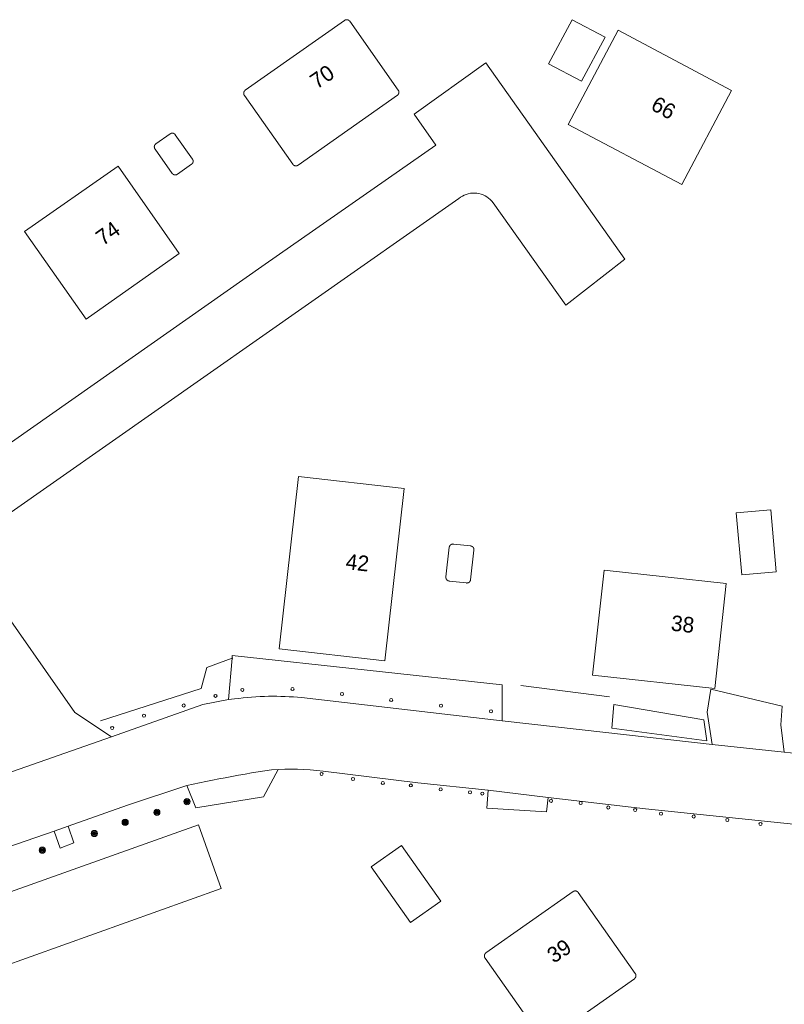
# Model space of a CAD drawing. Header units: metres. Extents: x 138165 to 154469, y 480134 to 494189.
# Tile 368 of 656: x 150666 to 150727, y 482592 to 482671. Entities that reach past the tile are written whole.
import ezdxf

# ---------------------------------------------------------------- set-up
doc = ezdxf.new("R2010")
doc.units = ezdxf.units.M
doc.header["$LTSCALE"] = 0.001
doc.header["$MEASUREMENT"] = 0
for name, color, linetype, lineweight in [('TOP-L-terrein schutting raster hek leuning', 7, 'Continuous', 0), ('TOP-L-topo objecten punt', 7, 'Continuous', 0), ('TOP-L-topo objecten vlak', 7, 'Continuous', 0), ('TOP-T-topo huisnummering naamgeving', 7, 'Continuous', 0)]:
    doc.layers.add(name, color=color, linetype=linetype, lineweight=lineweight)
doc.styles.add('Style-INTL_ISO', font='INTL_ISO.shx')

# ---------------------------------------------------------------- blocks, each defined once
blk = doc.blocks.new('24')
at = {"layer": 'TOP-L-topo objecten punt', "color": 7, "linetype": 'Continuous', "lineweight": 0}
for radius in [0.025, 0.0182, 0.0115, 0.005]:
    blk.add_circle((0, 0), radius, dxfattribs=at)
blk = doc.blocks.new('10')
at = {"layer": 'TOP-L-topo objecten punt', "linetype": 'Continuous', "lineweight": 0}
blk.add_circle((0, 0), 0.0125, dxfattribs=at)

msp = doc.modelspace()

# ---------------------------------------------------------------- linework, layer by layer
at = {"layer": 'TOP-L-terrein schutting raster hek leuning', "flags": 128}
for points in [[(150672.333, 482614.604), (150680.433, 482617.208), (150680.899, 482618.905), (150682.928, 482619.651), (150682.988, 482619.673)], [(150706.189, 482617.457), (150713.326, 482616.556)]]:
    msp.add_lwpolyline(points, dxfattribs=at)
at = {"layer": 'TOP-L-topo objecten vlak', "flags": 128}
for points in [[(150696.368, 482665.207), (150696.368, 482665.214), (150696.369, 482665.218), (150696.369, 482665.232), (150696.37, 482665.236), (150696.37, 482665.247), (150696.369, 482665.251), (150696.369, 482665.266), (150696.368, 482665.269), (150696.368, 482665.273), (150696.367, 482665.277), (150696.367, 482665.281), (150696.366, 482665.284), (150696.366, 482665.288), (150696.365, 482665.292), (150696.365, 482665.295), (150696.364, 482665.299), (150696.363, 482665.302), (150696.362, 482665.306), (150696.362, 482665.31), (150696.361, 482665.313), (150696.36, 482665.317), (150696.359, 482665.321), (150696.358, 482665.324), (150696.357, 482665.328), (150696.356, 482665.331), (150696.355, 482665.335), (150696.353, 482665.338), (150696.352, 482665.342), (150696.351, 482665.345), (150696.35, 482665.349), (150696.348, 482665.352), (150696.347, 482665.356), (150696.346, 482665.359), (150696.344, 482665.362), (150696.343, 482665.366), (150696.341, 482665.369), (150696.339, 482665.373), (150696.338, 482665.376), (150696.336, 482665.379), (150696.334, 482665.382), (150696.333, 482665.386), (150696.331, 482665.389), (150696.329, 482665.392), (150696.327, 482665.395), (150696.325, 482665.399), (150696.321, 482665.405), (150696.319, 482665.408), (150696.317, 482665.411), (150696.315, 482665.414), (150692.411, 482670.958), (150692.409, 482670.961), (150692.407, 482670.964), (150692.405, 482670.966), (150692.402, 482670.969), (150692.4, 482670.972), (150692.398, 482670.975), (150692.395, 482670.978), (150692.393, 482670.981), (150692.391, 482670.984), (150692.388, 482670.986), (150692.386, 482670.989), (150692.383, 482670.992), (150692.38, 482670.995), (150692.378, 482670.997), (150692.375, 482671), (150692.372, 482671.002), (150692.37, 482671.005), (150692.367, 482671.007), (150692.364, 482671.01), (150692.361, 482671.012), (150692.359, 482671.015), (150692.353, 482671.019), (150692.35, 482671.022), (150692.347, 482671.024), (150692.344, 482671.026), (150692.341, 482671.028), (150692.338, 482671.031), (150692.332, 482671.035), (150692.329, 482671.037), (150692.326, 482671.039), (150692.323, 482671.041), (150692.319, 482671.043), (150692.316, 482671.044), (150692.313, 482671.046), (150692.31, 482671.048), (150692.306, 482671.05), (150692.303, 482671.052), (150692.3, 482671.053), (150692.296, 482671.055), (150692.293, 482671.056), (150692.29, 482671.058), (150692.286, 482671.06), (150692.28, 482671.062), (150692.276, 482671.064), (150692.273, 482671.065), (150692.269, 482671.066), (150692.266, 482671.068), (150692.262, 482671.069), (150692.259, 482671.07), (150692.255, 482671.071), (150692.252, 482671.072), (150692.248, 482671.073), (150692.244, 482671.074), (150692.241, 482671.075), (150692.237, 482671.076), (150692.234, 482671.077), (150692.23, 482671.078), (150692.226, 482671.079), (150692.223, 482671.079), (150692.219, 482671.08), (150692.215, 482671.081), (150692.212, 482671.081), (150692.208, 482671.082), (150692.204, 482671.082), (150692.201, 482671.083), (150692.197, 482671.083), (150692.193, 482671.084), (150692.182, 482671.084), (150692.179, 482671.085), (150692.156, 482671.085), (150692.153, 482671.084), (150692.141, 482671.084), (150692.138, 482671.083), (150692.13, 482671.083), (150692.127, 482671.082), (150692.123, 482671.082), (150692.119, 482671.081), (150692.116, 482671.081), (150692.112, 482671.08), (150692.108, 482671.079), (150692.105, 482671.078), (150692.101, 482671.078), (150692.098, 482671.077), (150692.094, 482671.076), (150692.09, 482671.075), (150692.087, 482671.074), (150692.083, 482671.073), (150692.08, 482671.072), (150692.076, 482671.071), (150692.073, 482671.07), (150692.069, 482671.069), (150692.066, 482671.067), (150692.062, 482671.066), (150692.059, 482671.065), (150692.055, 482671.064), (150692.052, 482671.062), (150692.048, 482671.061), (150692.045, 482671.059), (150692.041, 482671.058), (150692.038, 482671.056), (150692.035, 482671.055), (150692.031, 482671.053), (150692.028, 482671.051), (150692.025, 482671.05), (150692.022, 482671.048), (150692.018, 482671.046), (150692.015, 482671.044), (150692.012, 482671.042), (150692.009, 482671.04), (150692.006, 482671.038), (150692.002, 482671.036), (150691.999, 482671.034), (150691.996, 482671.032), (150691.993, 482671.03), (150683.997, 482665.399), (150683.991, 482665.395), (150683.988, 482665.393), (150683.985, 482665.39), (150683.982, 482665.388), (150683.979, 482665.386), (150683.976, 482665.383), (150683.974, 482665.381), (150683.971, 482665.378), (150683.968, 482665.376), (150683.965, 482665.373), (150683.963, 482665.371), (150683.96, 482665.368), (150683.957, 482665.366), (150683.955, 482665.363), (150683.952, 482665.36), (150683.949, 482665.358), (150683.947, 482665.355), (150683.945, 482665.352), (150683.942, 482665.349), (150683.94, 482665.347), (150683.937, 482665.344), (150683.935, 482665.341), (150683.933, 482665.338), (150683.93, 482665.335), (150683.928, 482665.332), (150683.926, 482665.329), (150683.922, 482665.323), (150683.92, 482665.32), (150683.918, 482665.317), (150683.916, 482665.314), (150683.914, 482665.31), (150683.912, 482665.307), (150683.91, 482665.304), (150683.908, 482665.301), (150683.906, 482665.298), (150683.905, 482665.294), (150683.903, 482665.291), (150683.901, 482665.288), (150683.9, 482665.284), (150683.898, 482665.281), (150683.896, 482665.278), (150683.895, 482665.274), (150683.893, 482665.271), (150683.892, 482665.267), (150683.891, 482665.264), (150683.889, 482665.261), (150683.888, 482665.257), (150683.887, 482665.254), (150683.885, 482665.25), (150683.884, 482665.247), (150683.883, 482665.243), (150683.882, 482665.239), (150683.881, 482665.236), (150683.88, 482665.232), (150683.879, 482665.229), (150683.878, 482665.225), (150683.877, 482665.222), (150683.877, 482665.218), (150683.876, 482665.214), (150683.875, 482665.211), (150683.874, 482665.207), (150683.874, 482665.203), (150683.873, 482665.2), (150683.873, 482665.196), (150683.872, 482665.192), (150683.872, 482665.189), (150683.871, 482665.185), (150683.871, 482665.178), (150683.87, 482665.174), (150683.87, 482665.133), (150683.871, 482665.129), (150683.871, 482665.122), (150683.872, 482665.118), (150683.872, 482665.115), (150683.873, 482665.111), (150683.873, 482665.107), (150683.874, 482665.104), (150683.874, 482665.1), (150683.875, 482665.096), (150683.876, 482665.093), (150683.877, 482665.089), (150683.878, 482665.085), (150683.878, 482665.082), (150683.879, 482665.078), (150683.88, 482665.075), (150683.881, 482665.071), (150683.882, 482665.068), (150683.883, 482665.064), (150683.885, 482665.06), (150683.886, 482665.057), (150683.887, 482665.053), (150683.888, 482665.05), (150683.89, 482665.046), (150683.891, 482665.043), (150683.892, 482665.04), (150683.894, 482665.036), (150683.895, 482665.033), (150683.897, 482665.029), (150683.898, 482665.026), (150683.9, 482665.023), (150683.901, 482665.019), (150683.903, 482665.016), (150683.905, 482665.013), (150683.907, 482665.009), (150683.908, 482665.006), (150683.91, 482665.003), (150683.912, 482665), (150683.914, 482664.997), (150683.916, 482664.994), (150683.918, 482664.99), (150683.92, 482664.987), (150683.922, 482664.984), (150683.924, 482664.981), (150687.828, 482659.438), (150687.83, 482659.435), (150687.832, 482659.432), (150687.835, 482659.429), (150687.837, 482659.426), (150687.839, 482659.423), (150687.841, 482659.42), (150687.844, 482659.417), (150687.846, 482659.414), (150687.849, 482659.412), (150687.851, 482659.409), (150687.854, 482659.406), (150687.856, 482659.403), (150687.859, 482659.401), (150687.861, 482659.398), (150687.864, 482659.395), (150687.867, 482659.393), (150687.869, 482659.39), (150687.872, 482659.388), (150687.875, 482659.385), (150687.878, 482659.383), (150687.881, 482659.38), (150687.883, 482659.378), (150687.886, 482659.376), (150687.889, 482659.373), (150687.892, 482659.371), (150687.898, 482659.367), (150687.901, 482659.365), (150687.904, 482659.363), (150687.907, 482659.361), (150687.91, 482659.358), (150687.914, 482659.356), (150687.917, 482659.355), (150687.92, 482659.353), (150687.923, 482659.351), (150687.926, 482659.349), (150687.93, 482659.347), (150687.933, 482659.345), (150687.936, 482659.344), (150687.939, 482659.342), (150687.943, 482659.34), (150687.946, 482659.339), (150687.949, 482659.337), (150687.953, 482659.336), (150687.956, 482659.334), (150687.96, 482659.333), (150687.963, 482659.331), (150687.967, 482659.33), (150687.97, 482659.329), (150687.974, 482659.327), (150687.977, 482659.326), (150687.981, 482659.325), (150687.984, 482659.324), (150687.988, 482659.323), (150687.991, 482659.322), (150687.995, 482659.321), (150687.998, 482659.32), (150688.002, 482659.319), (150688.006, 482659.318), (150688.009, 482659.317), (150688.013, 482659.317), (150688.016, 482659.316), (150688.02, 482659.315), (150688.024, 482659.315), (150688.027, 482659.314), (150688.031, 482659.313), (150688.035, 482659.313), (150688.038, 482659.312), (150688.046, 482659.312), (150688.05, 482659.311), (150688.064, 482659.311), (150688.068, 482659.31), (150688.079, 482659.31), (150688.083, 482659.311), (150688.098, 482659.311), (150688.101, 482659.312), (150688.105, 482659.312), (150688.109, 482659.313), (150688.112, 482659.313), (150688.116, 482659.314), (150688.12, 482659.314), (150688.123, 482659.315), (150688.127, 482659.315), (150688.131, 482659.316), (150688.134, 482659.317), (150688.138, 482659.318), (150688.142, 482659.318), (150688.145, 482659.319), (150688.149, 482659.32), (150688.152, 482659.321), (150688.156, 482659.322), (150688.16, 482659.323), (150688.163, 482659.324), (150688.167, 482659.325), (150688.17, 482659.327), (150688.174, 482659.328), (150688.177, 482659.329), (150688.181, 482659.33), (150688.184, 482659.332), (150688.188, 482659.333), (150688.191, 482659.334), (150688.194, 482659.336), (150688.198, 482659.337), (150688.201, 482659.339), (150688.204, 482659.341), (150688.208, 482659.342), (150688.211, 482659.344), (150688.214, 482659.346), (150688.218, 482659.347), (150688.221, 482659.349), (150688.224, 482659.351), (150688.227, 482659.353), (150688.23, 482659.355), (150688.234, 482659.357), (150688.24, 482659.361), (150688.243, 482659.363), (150688.246, 482659.365), (150696.242, 482664.996), (150696.245, 482664.998), (150696.248, 482665), (150696.251, 482665.003), (150696.254, 482665.005), (150696.257, 482665.007), (150696.26, 482665.01), (150696.263, 482665.012), (150696.266, 482665.014), (150696.268, 482665.017), (150696.271, 482665.019), (150696.274, 482665.022), (150696.277, 482665.024), (150696.279, 482665.027), (150696.282, 482665.029), (150696.285, 482665.032), (150696.287, 482665.035), (150696.29, 482665.037), (150696.292, 482665.04), (150696.295, 482665.043), (150696.297, 482665.046), (150696.3, 482665.049), (150696.302, 482665.051), (150696.304, 482665.054), (150696.306, 482665.057), (150696.309, 482665.06), (150696.311, 482665.063), (150696.313, 482665.066), (150696.315, 482665.069), (150696.317, 482665.072), (150696.319, 482665.075), (150696.322, 482665.078), (150696.324, 482665.082), (150696.325, 482665.085), (150696.327, 482665.088), (150696.329, 482665.091), (150696.331, 482665.094), (150696.333, 482665.098), (150696.335, 482665.101), (150696.336, 482665.104), (150696.338, 482665.107), (150696.34, 482665.111), (150696.341, 482665.114), (150696.343, 482665.118), (150696.344, 482665.121), (150696.346, 482665.124), (150696.347, 482665.128), (150696.349, 482665.131), (150696.35, 482665.135), (150696.351, 482665.138), (150696.353, 482665.142), (150696.354, 482665.145), (150696.355, 482665.149), (150696.356, 482665.152), (150696.357, 482665.156), (150696.358, 482665.159), (150696.359, 482665.163), (150696.36, 482665.166), (150696.361, 482665.17), (150696.362, 482665.174), (150696.363, 482665.177), (150696.363, 482665.181), (150696.364, 482665.185), (150696.365, 482665.188), (150696.365, 482665.192), (150696.366, 482665.196), (150696.367, 482665.199), (150696.367, 482665.203), (150696.368, 482665.207)], [(150711.064, 482666.128), (150712.982, 482669.671), (150710.311, 482671.08), (150708.428, 482667.536), (150711.064, 482666.128)], [(150719.151, 482657.811), (150723.156, 482665.391), (150714.019, 482670.241), (150710.012, 482662.652), (150719.151, 482657.811)], [(150664.882, 482631.243), (150701.202, 482656.688), (150701.339, 482656.784), (150701.477, 482656.872), (150701.631, 482656.951), (150701.791, 482657.016), (150701.957, 482657.067), (150702.127, 482657.101), (150702.299, 482657.12), (150702.473, 482657.123), (150702.645, 482657.11), (150702.816, 482657.081), (150702.984, 482657.036), (150703.147, 482656.977), (150703.303, 482656.902), (150703.452, 482656.813), (150703.592, 482656.711), (150703.722, 482656.597), (150703.841, 482656.471), (150703.948, 482656.334), (150709.81, 482648.096), (150714.552, 482651.785), (150703.366, 482667.61), (150697.589, 482663.475), (150699.345, 482660.98), (150685.597, 482651.407), (150670.031, 482640.471), (150665.158, 482637.06)], [(150679.741, 482659.858), (150678.359, 482661.821), (150678.357, 482661.824), (150678.355, 482661.827), (150678.353, 482661.829), (150678.35, 482661.832), (150678.348, 482661.835), (150678.346, 482661.838), (150678.343, 482661.841), (150678.341, 482661.844), (150678.338, 482661.847), (150678.336, 482661.849), (150678.333, 482661.852), (150678.331, 482661.855), (150678.328, 482661.858), (150678.326, 482661.86), (150678.323, 482661.863), (150678.32, 482661.865), (150678.318, 482661.868), (150678.315, 482661.87), (150678.312, 482661.873), (150678.309, 482661.875), (150678.307, 482661.878), (150678.301, 482661.882), (150678.298, 482661.885), (150678.295, 482661.887), (150678.292, 482661.889), (150678.289, 482661.891), (150678.286, 482661.894), (150678.283, 482661.896), (150678.28, 482661.898), (150678.277, 482661.9), (150678.274, 482661.902), (150678.27, 482661.904), (150678.267, 482661.906), (150678.264, 482661.907), (150678.261, 482661.909), (150678.258, 482661.911), (150678.254, 482661.913), (150678.251, 482661.915), (150678.248, 482661.916), (150678.244, 482661.918), (150678.241, 482661.919), (150678.238, 482661.921), (150678.234, 482661.923), (150678.231, 482661.924), (150678.227, 482661.925), (150678.224, 482661.927), (150678.221, 482661.928), (150678.217, 482661.929), (150678.214, 482661.931), (150678.21, 482661.932), (150678.207, 482661.933), (150678.203, 482661.934), (150678.199, 482661.935), (150678.196, 482661.936), (150678.192, 482661.937), (150678.189, 482661.938), (150678.185, 482661.939), (150678.181, 482661.94), (150678.178, 482661.941), (150678.174, 482661.942), (150678.171, 482661.942), (150678.167, 482661.943), (150678.163, 482661.944), (150678.16, 482661.944), (150678.156, 482661.945), (150678.152, 482661.945), (150678.149, 482661.946), (150678.145, 482661.946), (150678.141, 482661.947), (150678.13, 482661.947), (150678.126, 482661.948), (150678.104, 482661.948), (150678.1, 482661.947), (150678.089, 482661.947), (150678.086, 482661.946), (150678.078, 482661.946), (150678.075, 482661.945), (150678.071, 482661.945), (150678.067, 482661.944), (150678.064, 482661.944), (150678.06, 482661.943), (150678.056, 482661.942), (150678.053, 482661.941), (150678.049, 482661.941), (150678.045, 482661.94), (150678.042, 482661.939), (150678.038, 482661.938), (150678.035, 482661.937), (150678.031, 482661.936), (150678.027, 482661.935), (150678.024, 482661.934), (150678.02, 482661.933), (150678.017, 482661.932), (150678.013, 482661.93), (150678.01, 482661.929), (150678.006, 482661.928), (150678.003, 482661.927), (150678, 482661.925), (150677.996, 482661.924), (150677.993, 482661.922), (150677.989, 482661.921), (150677.986, 482661.919), (150677.983, 482661.918), (150677.979, 482661.916), (150677.976, 482661.914), (150677.973, 482661.913), (150677.969, 482661.911), (150677.966, 482661.909), (150677.96, 482661.905), (150677.957, 482661.903), (150677.953, 482661.901), (150677.95, 482661.899), (150677.947, 482661.897), (150677.944, 482661.895), (150677.941, 482661.893), (150676.796, 482661.087), (150676.793, 482661.085), (150676.79, 482661.083), (150676.787, 482661.08), (150676.785, 482661.078), (150676.779, 482661.074), (150676.776, 482661.071), (150676.773, 482661.069), (150676.77, 482661.066), (150676.767, 482661.064), (150676.765, 482661.061), (150676.762, 482661.059), (150676.759, 482661.056), (150676.754, 482661.051), (150676.752, 482661.048), (150676.749, 482661.046), (150676.747, 482661.043), (150676.744, 482661.04), (150676.742, 482661.037), (150676.739, 482661.034), (150676.737, 482661.032), (150676.735, 482661.029), (150676.732, 482661.026), (150676.73, 482661.023), (150676.728, 482661.02), (150676.726, 482661.017), (150676.723, 482661.014), (150676.721, 482661.011), (150676.719, 482661.008), (150676.717, 482661.005), (150676.715, 482661.001), (150676.713, 482660.998), (150676.711, 482660.995), (150676.709, 482660.992), (150676.708, 482660.989), (150676.706, 482660.985), (150676.704, 482660.982), (150676.702, 482660.979), (150676.701, 482660.976), (150676.699, 482660.972), (150676.697, 482660.969), (150676.696, 482660.966), (150676.694, 482660.962), (150676.693, 482660.959), (150676.691, 482660.955), (150676.69, 482660.952), (150676.689, 482660.948), (150676.687, 482660.945), (150676.686, 482660.941), (150676.685, 482660.938), (150676.684, 482660.934), (150676.683, 482660.931), (150676.682, 482660.927), (150676.681, 482660.924), (150676.68, 482660.92), (150676.679, 482660.917), (150676.678, 482660.913), (150676.677, 482660.909), (150676.676, 482660.906), (150676.675, 482660.902), (150676.675, 482660.899), (150676.674, 482660.895), (150676.673, 482660.891), (150676.673, 482660.888), (150676.672, 482660.884), (150676.672, 482660.88), (150676.671, 482660.877), (150676.671, 482660.873), (150676.67, 482660.869), (150676.67, 482660.858), (150676.669, 482660.854), (150676.669, 482660.828), (150676.67, 482660.825), (150676.67, 482660.814), (150676.671, 482660.81), (150676.671, 482660.806), (150676.672, 482660.802), (150676.672, 482660.799), (150676.673, 482660.795), (150676.673, 482660.791), (150676.674, 482660.788), (150676.675, 482660.784), (150676.675, 482660.781), (150676.676, 482660.777), (150676.677, 482660.773), (150676.678, 482660.77), (150676.679, 482660.766), (150676.68, 482660.763), (150676.681, 482660.759), (150676.682, 482660.755), (150676.683, 482660.752), (150676.684, 482660.748), (150676.685, 482660.745), (150676.686, 482660.741), (150676.688, 482660.738), (150676.689, 482660.734), (150676.69, 482660.731), (150676.692, 482660.727), (150676.693, 482660.724), (150676.695, 482660.721), (150676.696, 482660.717), (150676.698, 482660.714), (150676.699, 482660.711), (150676.701, 482660.707), (150676.703, 482660.704), (150676.704, 482660.701), (150676.706, 482660.697), (150676.708, 482660.694), (150676.71, 482660.691), (150676.712, 482660.688), (150676.714, 482660.684), (150676.716, 482660.681), (150676.718, 482660.678), (150676.72, 482660.675), (150676.722, 482660.672), (150676.724, 482660.669), (150678.106, 482658.707), (150678.108, 482658.704), (150678.11, 482658.701), (150678.112, 482658.698), (150678.115, 482658.695), (150678.117, 482658.692), (150678.119, 482658.689), (150678.122, 482658.686), (150678.124, 482658.683), (150678.126, 482658.681), (150678.129, 482658.678), (150678.131, 482658.675), (150678.134, 482658.672), (150678.137, 482658.67), (150678.139, 482658.667), (150678.142, 482658.664), (150678.144, 482658.662), (150678.147, 482658.659), (150678.15, 482658.657), (150678.153, 482658.654), (150678.155, 482658.652), (150678.158, 482658.65), (150678.161, 482658.647), (150678.164, 482658.645), (150678.167, 482658.643), (150678.17, 482658.64), (150678.173, 482658.638), (150678.179, 482658.634), (150678.182, 482658.632), (150678.185, 482658.63), (150678.188, 482658.627), (150678.191, 482658.625), (150678.194, 482658.624), (150678.198, 482658.622), (150678.204, 482658.618), (150678.207, 482658.616), (150678.211, 482658.614), (150678.214, 482658.613), (150678.217, 482658.611), (150678.22, 482658.609), (150678.224, 482658.608), (150678.227, 482658.606), (150678.231, 482658.605), (150678.234, 482658.603), (150678.237, 482658.602), (150678.241, 482658.6), (150678.244, 482658.599), (150678.248, 482658.598), (150678.251, 482658.596), (150678.255, 482658.595), (150678.258, 482658.594), (150678.262, 482658.593), (150678.265, 482658.592), (150678.273, 482658.59), (150678.276, 482658.589), (150678.28, 482658.588), (150678.283, 482658.587), (150678.287, 482658.586), (150678.291, 482658.586), (150678.294, 482658.585), (150678.298, 482658.584), (150678.301, 482658.584), (150678.305, 482658.583), (150678.309, 482658.582), (150678.313, 482658.582), (150678.316, 482658.581), (150678.324, 482658.581), (150678.327, 482658.58), (150678.342, 482658.58), (150678.346, 482658.579), (150678.357, 482658.579), (150678.361, 482658.58), (150678.375, 482658.58), (150678.379, 482658.581), (150678.383, 482658.581), (150678.387, 482658.582), (150678.39, 482658.582), (150678.394, 482658.583), (150678.398, 482658.583), (150678.401, 482658.584), (150678.405, 482658.584), (150678.409, 482658.585), (150678.412, 482658.586), (150678.416, 482658.587), (150678.419, 482658.587), (150678.423, 482658.588), (150678.427, 482658.589), (150678.43, 482658.59), (150678.434, 482658.591), (150678.437, 482658.592), (150678.441, 482658.593), (150678.444, 482658.594), (150678.448, 482658.596), (150678.451, 482658.597), (150678.455, 482658.598), (150678.458, 482658.599), (150678.462, 482658.601), (150678.465, 482658.602), (150678.469, 482658.604), (150678.472, 482658.605), (150678.475, 482658.607), (150678.479, 482658.608), (150678.482, 482658.61), (150678.486, 482658.611), (150678.489, 482658.613), (150678.492, 482658.615), (150678.495, 482658.616), (150678.499, 482658.618), (150678.505, 482658.622), (150678.508, 482658.624), (150678.511, 482658.626), (150678.514, 482658.628), (150678.518, 482658.63), (150678.521, 482658.632), (150678.524, 482658.634), (150679.668, 482659.44), (150679.671, 482659.442), (150679.674, 482659.445), (150679.677, 482659.447), (150679.68, 482659.449), (150679.683, 482659.451), (150679.686, 482659.454), (150679.689, 482659.456), (150679.692, 482659.458), (150679.695, 482659.461), (150679.7, 482659.466), (150679.703, 482659.468), (150679.705, 482659.471), (150679.708, 482659.474), (150679.711, 482659.476), (150679.713, 482659.479), (150679.716, 482659.482), (150679.718, 482659.484), (150679.721, 482659.487), (150679.723, 482659.49), (150679.726, 482659.493), (150679.728, 482659.496), (150679.73, 482659.499), (150679.733, 482659.501), (150679.735, 482659.504), (150679.737, 482659.507), (150679.739, 482659.51), (150679.741, 482659.513), (150679.743, 482659.516), (150679.746, 482659.52), (150679.748, 482659.523), (150679.75, 482659.526), (150679.752, 482659.529), (150679.753, 482659.532), (150679.755, 482659.535), (150679.757, 482659.539), (150679.759, 482659.542), (150679.761, 482659.545), (150679.762, 482659.548), (150679.764, 482659.552), (150679.766, 482659.555), (150679.767, 482659.558), (150679.769, 482659.562), (150679.77, 482659.565), (150679.772, 482659.568), (150679.773, 482659.572), (150679.775, 482659.575), (150679.776, 482659.579), (150679.777, 482659.582), (150679.779, 482659.586), (150679.78, 482659.589), (150679.781, 482659.593), (150679.782, 482659.596), (150679.783, 482659.6), (150679.784, 482659.603), (150679.785, 482659.607), (150679.786, 482659.611), (150679.787, 482659.614), (150679.788, 482659.618), (150679.789, 482659.621), (150679.789, 482659.625), (150679.79, 482659.629), (150679.791, 482659.632), (150679.792, 482659.636), (150679.792, 482659.64), (150679.793, 482659.643), (150679.793, 482659.647), (150679.794, 482659.651), (150679.794, 482659.658), (150679.795, 482659.662), (150679.795, 482659.673), (150679.796, 482659.677), (150679.796, 482659.691), (150679.795, 482659.695), (150679.795, 482659.71), (150679.794, 482659.714), (150679.794, 482659.721), (150679.793, 482659.725), (150679.793, 482659.728), (150679.792, 482659.732), (150679.791, 482659.736), (150679.791, 482659.739), (150679.79, 482659.743), (150679.789, 482659.747), (150679.789, 482659.75), (150679.788, 482659.754), (150679.787, 482659.758), (150679.786, 482659.761), (150679.785, 482659.765), (150679.784, 482659.768), (150679.783, 482659.772), (150679.782, 482659.775), (150679.781, 482659.779), (150679.78, 482659.782), (150679.778, 482659.786), (150679.777, 482659.789), (150679.776, 482659.793), (150679.774, 482659.796), (150679.773, 482659.8), (150679.772, 482659.803), (150679.77, 482659.807), (150679.769, 482659.81), (150679.767, 482659.813), (150679.765, 482659.817), (150679.764, 482659.82), (150679.762, 482659.823), (150679.76, 482659.827), (150679.759, 482659.83), (150679.757, 482659.833), (150679.755, 482659.836), (150679.753, 482659.84), (150679.751, 482659.843), (150679.749, 482659.846), (150679.747, 482659.849), (150679.745, 482659.852), (150679.743, 482659.855), (150679.741, 482659.858)], [(150673.745, 482659.284), (150666.215, 482654.013), (150671.18, 482646.97), (150678.676, 482652.258), (150673.745, 482659.284)], [(150695.228, 482619.455), (150696.799, 482633.332), (150688.281, 482634.284), (150686.734, 482620.421), (150695.228, 482619.455)], [(150726.745, 482626.608), (150726.317, 482631.6), (150723.535, 482631.371), (150723.977, 482626.385), (150726.745, 482626.608)], [(150700.152, 482626.189), (150700.152, 482626.159), (150700.153, 482626.156), (150700.153, 482626.148), (150700.154, 482626.144), (150700.154, 482626.137), (150700.155, 482626.133), (150700.155, 482626.13), (150700.156, 482626.126), (150700.156, 482626.122), (150700.157, 482626.119), (150700.158, 482626.115), (150700.159, 482626.111), (150700.159, 482626.108), (150700.16, 482626.104), (150700.161, 482626.101), (150700.162, 482626.097), (150700.163, 482626.093), (150700.164, 482626.09), (150700.165, 482626.086), (150700.166, 482626.083), (150700.167, 482626.079), (150700.169, 482626.076), (150700.17, 482626.072), (150700.171, 482626.069), (150700.172, 482626.065), (150700.174, 482626.062), (150700.175, 482626.058), (150700.177, 482626.055), (150700.178, 482626.052), (150700.18, 482626.048), (150700.181, 482626.045), (150700.183, 482626.041), (150700.184, 482626.038), (150700.186, 482626.035), (150700.188, 482626.032), (150700.19, 482626.028), (150700.191, 482626.025), (150700.195, 482626.019), (150700.197, 482626.015), (150700.199, 482626.012), (150700.201, 482626.009), (150700.203, 482626.006), (150700.205, 482626.003), (150700.207, 482626), (150700.21, 482625.997), (150700.212, 482625.994), (150700.214, 482625.991), (150700.216, 482625.988), (150700.219, 482625.985), (150700.221, 482625.982), (150700.223, 482625.98), (150700.226, 482625.977), (150700.228, 482625.974), (150700.231, 482625.971), (150700.233, 482625.968), (150700.236, 482625.966), (150700.238, 482625.963), (150700.241, 482625.96), (150700.244, 482625.958), (150700.246, 482625.955), (150700.249, 482625.953), (150700.252, 482625.95), (150700.254, 482625.948), (150700.257, 482625.945), (150700.26, 482625.943), (150700.263, 482625.941), (150700.266, 482625.938), (150700.269, 482625.936), (150700.272, 482625.934), (150700.275, 482625.932), (150700.278, 482625.929), (150700.281, 482625.927), (150700.284, 482625.925), (150700.287, 482625.923), (150700.29, 482625.921), (150700.296, 482625.917), (150700.3, 482625.915), (150700.303, 482625.913), (150700.306, 482625.912), (150700.309, 482625.91), (150700.312, 482625.908), (150700.316, 482625.906), (150700.319, 482625.905), (150700.322, 482625.903), (150700.326, 482625.901), (150700.329, 482625.9), (150700.333, 482625.898), (150700.339, 482625.896), (150700.343, 482625.894), (150700.346, 482625.893), (150700.35, 482625.892), (150700.353, 482625.89), (150700.357, 482625.889), (150700.36, 482625.888), (150700.364, 482625.887), (150700.367, 482625.886), (150700.371, 482625.885), (150700.375, 482625.884), (150700.378, 482625.883), (150700.382, 482625.882), (150700.385, 482625.881), (150700.389, 482625.88), (150700.393, 482625.88), (150700.396, 482625.879), (150700.4, 482625.878), (150700.404, 482625.878), (150700.407, 482625.877), (150700.411, 482625.876), (150700.415, 482625.876), (150700.418, 482625.875), (150701.809, 482625.718), (150701.813, 482625.717), (150701.82, 482625.717), (150701.824, 482625.716), (150701.861, 482625.716), (150701.865, 482625.717), (150701.872, 482625.717), (150701.876, 482625.718), (150701.883, 482625.718), (150701.887, 482625.719), (150701.891, 482625.72), (150701.894, 482625.72), (150701.898, 482625.721), (150701.902, 482625.721), (150701.905, 482625.722), (150701.909, 482625.723), (150701.913, 482625.724), (150701.916, 482625.725), (150701.92, 482625.726), (150701.923, 482625.727), (150701.927, 482625.728), (150701.93, 482625.729), (150701.934, 482625.73), (150701.938, 482625.731), (150701.941, 482625.732), (150701.945, 482625.733), (150701.948, 482625.735), (150701.951, 482625.736), (150701.955, 482625.737), (150701.958, 482625.739), (150701.962, 482625.74), (150701.965, 482625.742), (150701.969, 482625.743), (150701.972, 482625.745), (150701.975, 482625.746), (150701.979, 482625.748), (150701.982, 482625.75), (150701.985, 482625.751), (150701.988, 482625.753), (150701.992, 482625.755), (150701.995, 482625.757), (150701.998, 482625.759), (150702.004, 482625.763), (150702.007, 482625.765), (150702.011, 482625.767), (150702.014, 482625.769), (150702.017, 482625.771), (150702.02, 482625.773), (150702.023, 482625.775), (150702.026, 482625.778), (150702.029, 482625.78), (150702.031, 482625.782), (150702.034, 482625.785), (150702.037, 482625.787), (150702.04, 482625.789), (150702.043, 482625.792), (150702.046, 482625.794), (150702.048, 482625.797), (150702.051, 482625.799), (150702.054, 482625.802), (150702.056, 482625.805), (150702.059, 482625.807), (150702.061, 482625.81), (150702.066, 482625.815), (150702.069, 482625.818), (150702.071, 482625.821), (150702.074, 482625.824), (150702.076, 482625.827), (150702.078, 482625.83), (150702.081, 482625.832), (150702.083, 482625.835), (150702.085, 482625.838), (150702.087, 482625.841), (150702.089, 482625.844), (150702.092, 482625.847), (150702.094, 482625.851), (150702.096, 482625.854), (150702.098, 482625.857), (150702.1, 482625.86), (150702.101, 482625.863), (150702.103, 482625.866), (150702.105, 482625.87), (150702.107, 482625.873), (150702.109, 482625.876), (150702.11, 482625.879), (150702.112, 482625.883), (150702.114, 482625.886), (150702.115, 482625.889), (150702.117, 482625.893), (150702.118, 482625.896), (150702.12, 482625.9), (150702.121, 482625.903), (150702.123, 482625.906), (150702.124, 482625.91), (150702.125, 482625.913), (150702.126, 482625.917), (150702.128, 482625.92), (150702.129, 482625.924), (150702.13, 482625.927), (150702.131, 482625.931), (150702.132, 482625.935), (150702.133, 482625.938), (150702.134, 482625.942), (150702.135, 482625.945), (150702.136, 482625.949), (150702.136, 482625.953), (150702.137, 482625.956), (150702.138, 482625.96), (150702.139, 482625.964), (150702.139, 482625.967), (150702.14, 482625.971), (150702.14, 482625.975), (150702.141, 482625.978), (150702.141, 482625.982), (150702.412, 482628.367), (150702.412, 482628.37), (150702.413, 482628.374), (150702.413, 482628.385), (150702.414, 482628.389), (150702.414, 482628.411), (150702.413, 482628.415), (150702.413, 482628.426), (150702.412, 482628.43), (150702.412, 482628.437), (150702.411, 482628.441), (150702.411, 482628.444), (150702.41, 482628.448), (150702.409, 482628.452), (150702.409, 482628.455), (150702.408, 482628.459), (150702.407, 482628.463), (150702.406, 482628.466), (150702.406, 482628.47), (150702.405, 482628.473), (150702.404, 482628.477), (150702.403, 482628.481), (150702.402, 482628.484), (150702.401, 482628.488), (150702.4, 482628.491), (150702.399, 482628.495), (150702.397, 482628.498), (150702.396, 482628.502), (150702.395, 482628.505), (150702.394, 482628.509), (150702.392, 482628.512), (150702.391, 482628.516), (150702.389, 482628.519), (150702.388, 482628.522), (150702.386, 482628.526), (150702.385, 482628.529), (150702.383, 482628.533), (150702.381, 482628.536), (150702.38, 482628.539), (150702.378, 482628.542), (150702.376, 482628.546), (150702.374, 482628.549), (150702.373, 482628.552), (150702.371, 482628.555), (150702.369, 482628.558), (150702.367, 482628.562), (150702.365, 482628.565), (150702.363, 482628.568), (150702.361, 482628.571), (150702.358, 482628.574), (150702.356, 482628.577), (150702.354, 482628.58), (150702.352, 482628.583), (150702.35, 482628.586), (150702.347, 482628.589), (150702.345, 482628.592), (150702.343, 482628.594), (150702.34, 482628.597), (150702.338, 482628.6), (150702.335, 482628.603), (150702.333, 482628.606), (150702.33, 482628.608), (150702.328, 482628.611), (150702.325, 482628.613), (150702.322, 482628.616), (150702.32, 482628.619), (150702.317, 482628.621), (150702.314, 482628.624), (150702.311, 482628.626), (150702.309, 482628.629), (150702.303, 482628.633), (150702.3, 482628.636), (150702.297, 482628.638), (150702.294, 482628.64), (150702.291, 482628.642), (150702.288, 482628.645), (150702.282, 482628.649), (150702.279, 482628.651), (150702.276, 482628.653), (150702.273, 482628.655), (150702.27, 482628.657), (150702.266, 482628.659), (150702.263, 482628.661), (150702.26, 482628.662), (150702.257, 482628.664), (150702.253, 482628.666), (150702.25, 482628.668), (150702.247, 482628.669), (150702.243, 482628.671), (150702.24, 482628.673), (150702.237, 482628.674), (150702.233, 482628.676), (150702.23, 482628.677), (150702.226, 482628.678), (150702.223, 482628.68), (150702.22, 482628.681), (150702.216, 482628.682), (150702.213, 482628.684), (150702.209, 482628.685), (150702.206, 482628.686), (150702.202, 482628.687), (150702.198, 482628.688), (150702.195, 482628.689), (150702.191, 482628.69), (150702.188, 482628.691), (150702.184, 482628.692), (150702.18, 482628.693), (150702.177, 482628.694), (150702.173, 482628.694), (150702.17, 482628.695), (150702.166, 482628.696), (150702.162, 482628.696), (150702.159, 482628.697), (150702.155, 482628.698), (150702.148, 482628.698), (150700.757, 482628.856), (150700.753, 482628.857), (150700.745, 482628.857), (150700.742, 482628.858), (150700.705, 482628.858), (150700.701, 482628.857), (150700.694, 482628.857), (150700.69, 482628.856), (150700.682, 482628.856), (150700.679, 482628.855), (150700.675, 482628.854), (150700.671, 482628.854), (150700.668, 482628.853), (150700.664, 482628.852), (150700.661, 482628.852), (150700.657, 482628.851), (150700.653, 482628.85), (150700.65, 482628.849), (150700.646, 482628.848), (150700.643, 482628.847), (150700.639, 482628.846), (150700.635, 482628.845), (150700.632, 482628.844), (150700.628, 482628.843), (150700.625, 482628.842), (150700.621, 482628.841), (150700.618, 482628.839), (150700.614, 482628.838), (150700.611, 482628.837), (150700.607, 482628.835), (150700.604, 482628.834), (150700.601, 482628.832), (150700.597, 482628.831), (150700.594, 482628.829), (150700.591, 482628.828), (150700.587, 482628.826), (150700.584, 482628.824), (150700.581, 482628.823), (150700.577, 482628.821), (150700.574, 482628.819), (150700.571, 482628.817), (150700.565, 482628.813), (150700.561, 482628.811), (150700.558, 482628.809), (150700.555, 482628.807), (150700.549, 482628.803), (150700.546, 482628.801), (150700.543, 482628.799), (150700.54, 482628.796), (150700.534, 482628.792), (150700.532, 482628.789), (150700.529, 482628.787), (150700.526, 482628.785), (150700.523, 482628.782), (150700.52, 482628.78), (150700.518, 482628.777), (150700.515, 482628.775), (150700.512, 482628.772), (150700.51, 482628.769), (150700.507, 482628.767), (150700.504, 482628.764), (150700.502, 482628.761), (150700.499, 482628.759), (150700.497, 482628.756), (150700.495, 482628.753), (150700.492, 482628.75), (150700.49, 482628.747), (150700.487, 482628.744), (150700.485, 482628.742), (150700.483, 482628.739), (150700.481, 482628.736), (150700.479, 482628.733), (150700.476, 482628.73), (150700.474, 482628.726), (150700.472, 482628.723), (150700.47, 482628.72), (150700.468, 482628.717), (150700.466, 482628.714), (150700.464, 482628.711), (150700.463, 482628.708), (150700.461, 482628.704), (150700.457, 482628.698), (150700.455, 482628.695), (150700.454, 482628.691), (150700.452, 482628.688), (150700.451, 482628.685), (150700.449, 482628.681), (150700.448, 482628.678), (150700.446, 482628.674), (150700.445, 482628.671), (150700.443, 482628.668), (150700.442, 482628.664), (150700.441, 482628.661), (150700.439, 482628.657), (150700.438, 482628.654), (150700.437, 482628.65), (150700.436, 482628.646), (150700.435, 482628.643), (150700.434, 482628.639), (150700.433, 482628.636), (150700.432, 482628.632), (150700.431, 482628.629), (150700.43, 482628.625), (150700.429, 482628.621), (150700.429, 482628.618), (150700.428, 482628.614), (150700.427, 482628.61), (150700.427, 482628.607), (150700.426, 482628.603), (150700.426, 482628.599), (150700.425, 482628.596), (150700.425, 482628.592), (150700.154, 482626.207), (150700.154, 482626.204), (150700.153, 482626.2), (150700.153, 482626.193), (150700.152, 482626.189)], [(150721.81, 482617.213), (150722.738, 482625.678), (150712.896, 482626.756), (150711.969, 482618.292), (150721.81, 482617.213)], [(150673.219, 482613.334), (150670.263, 482615.274), (150663.336, 482625.169)], [(150704.678, 482614.606), (150704.673, 482617.527), (150682.948, 482619.884), (150682.928, 482619.651), (150682.644, 482616.343)], [(150746.852, 482619.956), (150741.967, 482616.628), (150736.557, 482613.861), (150735.845, 482613.421), (150735.478, 482613.219), (150735.103, 482613.03), (150734.721, 482612.855), (150734.335, 482612.692), (150733.943, 482612.544), (150733.547, 482612.41), (150733.184, 482612.3), (150732.818, 482612.2), (150732.448, 482612.113), (150732.076, 482612.037), (150731.702, 482611.974), (150731.326, 482611.924), (150730.949, 482611.888), (150730.527, 482611.863), (150730.103, 482611.856), (150729.679, 482611.864), (150729.256, 482611.889), (150728.834, 482611.93), (150728.415, 482611.988), (150727.401, 482612.098)], [(150727.401, 482612.098), (150727.13, 482614.295), (150727.249, 482615.793), (150721.488, 482617.16), (150721.193, 482615.316), (150721.609, 482612.717)], [(150682.644, 482616.343), (150680.566, 482615.933), (150673.219, 482613.334)], [(150682.644, 482616.343), (150683.123, 482616.382), (150683.467, 482616.426), (150683.812, 482616.465), (150684.157, 482616.498), (150684.502, 482616.527), (150684.848, 482616.55), (150685.194, 482616.569), (150685.541, 482616.582), (150685.873, 482616.59), (150686.206, 482616.593), (150686.539, 482616.592), (150686.871, 482616.586), (150687.204, 482616.575), (150687.537, 482616.559), (150687.869, 482616.539), (150688.532, 482616.485), (150704.678, 482614.606)], [(150713.672, 482615.919), (150720.916, 482614.704), (150721.16, 482613.013), (150713.52, 482614.033), (150713.672, 482615.919)], [(150721.609, 482612.717), (150713.042, 482613.689), (150704.678, 482614.606)], [(150673.219, 482613.334), (150663.611, 482609.979)], [(150721.609, 482612.717), (150727.401, 482612.098)], [(150679.28, 482609.399), (150680.022, 482607.598), (150685.45, 482608.492), (150686.656, 482610.7)], [(150679.28, 482609.399), (150680.313, 482609.626), (150680.83, 482609.734), (150681.349, 482609.839), (150681.868, 482609.94), (150682.387, 482610.037), (150682.908, 482610.131), (150683.441, 482610.229), (150683.974, 482610.328), (150684.508, 482610.426), (150685.043, 482610.517), (150685.579, 482610.596), (150686.117, 482610.658), (150686.656, 482610.7)], [(150686.656, 482610.7), (150687.171, 482610.721), (150687.687, 482610.729), (150688.202, 482610.723), (150688.718, 482610.704), (150689.233, 482610.671), (150689.746, 482610.625), (150690.258, 482610.566), (150697.897, 482609.623), (150703.544, 482609.025)], [(150669.731, 482606.143), (150674.509, 482607.828), (150679.28, 482609.399)], [(150703.544, 482609.025), (150703.453, 482607.569), (150708.258, 482607.299), (150708.388, 482608.44)], [(150708.388, 482608.44), (150703.544, 482609.025)], [(150708.388, 482608.44), (150716.24, 482607.536), (150728.138, 482606.305)], [(150644.86, 482596.153), (150645.83, 482596.726), (150646.319, 482597.005), (150646.812, 482597.278), (150647.308, 482597.545), (150647.807, 482597.807), (150648.38, 482598.098), (150648.957, 482598.38), (150649.538, 482598.656), (150650.122, 482598.926), (150650.706, 482599.193), (150651.267, 482599.445), (150651.83, 482599.693), (150652.395, 482599.936), (150652.962, 482600.175), (150653.53, 482600.41), (150654.101, 482600.641), (150654.673, 482600.867), (150655.246, 482601.089), (150655.822, 482601.306), (150656.399, 482601.519), (150656.977, 482601.728), (150668.592, 482605.736)], [(150664.182, 482594.731), (150682.06, 482601.109), (150680.229, 482606.244), (150662.35, 482599.866), (150664.182, 482594.731)], [(150668.592, 482605.736), (150669.082, 482604.371), (150670.196, 482604.791), (150669.731, 482606.143)], [(150668.592, 482605.736), (150669.731, 482606.143)], [(150697.302, 482598.362), (150699.755, 482600.089), (150696.588, 482604.586), (150694.135, 482602.859), (150697.302, 482598.362)], [(150708.318, 482588.908), (150715.333, 482593.848), (150715.336, 482593.85), (150715.339, 482593.852), (150715.342, 482593.855), (150715.345, 482593.857), (150715.348, 482593.859), (150715.351, 482593.862), (150715.354, 482593.864), (150715.357, 482593.866), (150715.359, 482593.869), (150715.362, 482593.871), (150715.365, 482593.874), (150715.368, 482593.876), (150715.37, 482593.879), (150715.373, 482593.882), (150715.375, 482593.884), (150715.378, 482593.887), (150715.381, 482593.89), (150715.383, 482593.892), (150715.386, 482593.895), (150715.388, 482593.898), (150715.39, 482593.901), (150715.393, 482593.904), (150715.395, 482593.906), (150715.397, 482593.909), (150715.4, 482593.912), (150715.402, 482593.915), (150715.404, 482593.918), (150715.406, 482593.921), (150715.408, 482593.924), (150715.41, 482593.927), (150715.412, 482593.931), (150715.414, 482593.934), (150715.416, 482593.937), (150715.418, 482593.94), (150715.42, 482593.943), (150715.422, 482593.946), (150715.424, 482593.95), (150715.426, 482593.953), (150715.427, 482593.956), (150715.429, 482593.959), (150715.431, 482593.963), (150715.432, 482593.966), (150715.434, 482593.97), (150715.435, 482593.973), (150715.437, 482593.976), (150715.438, 482593.98), (150715.44, 482593.983), (150715.441, 482593.987), (150715.442, 482593.99), (150715.443, 482593.994), (150715.445, 482593.997), (150715.446, 482594.001), (150715.447, 482594.004), (150715.448, 482594.008), (150715.449, 482594.011), (150715.45, 482594.015), (150715.451, 482594.018), (150715.452, 482594.022), (150715.453, 482594.026), (150715.454, 482594.029), (150715.454, 482594.033), (150715.455, 482594.037), (150715.456, 482594.04), (150715.456, 482594.044), (150715.457, 482594.048), (150715.458, 482594.051), (150715.458, 482594.055), (150715.458, 482594.059), (150715.459, 482594.062), (150715.459, 482594.066), (150715.46, 482594.07), (150715.46, 482594.073), (150715.46, 482594.077), (150715.46, 482594.081), (150715.46, 482594.084), (150715.46, 482594.088), (150715.46, 482594.092), (150715.46, 482594.096), (150715.46, 482594.099), (150715.46, 482594.103), (150715.46, 482594.107), (150715.46, 482594.11), (150715.46, 482594.114), (150715.459, 482594.118), (150715.459, 482594.122), (150715.459, 482594.125), (150715.458, 482594.129), (150715.458, 482594.133), (150715.457, 482594.136), (150715.457, 482594.14), (150715.456, 482594.144), (150715.456, 482594.147), (150715.455, 482594.151), (150715.454, 482594.155), (150715.453, 482594.158), (150715.453, 482594.162), (150715.452, 482594.165), (150715.451, 482594.169), (150715.45, 482594.173), (150715.449, 482594.176), (150715.448, 482594.18), (150715.447, 482594.183), (150715.446, 482594.187), (150715.444, 482594.19), (150715.443, 482594.194), (150715.442, 482594.197), (150715.441, 482594.201), (150715.439, 482594.204), (150715.438, 482594.208), (150715.436, 482594.211), (150715.435, 482594.214), (150715.433, 482594.218), (150715.432, 482594.221), (150715.43, 482594.225), (150715.429, 482594.228), (150715.427, 482594.231), (150715.425, 482594.235), (150715.423, 482594.238), (150715.422, 482594.241), (150715.42, 482594.244), (150715.418, 482594.247), (150715.416, 482594.251), (150715.414, 482594.254), (150715.412, 482594.257), (150715.41, 482594.26), (150715.408, 482594.263), (150715.406, 482594.266), (150710.811, 482600.791), (150710.809, 482600.794), (150710.807, 482600.797), (150710.805, 482600.8), (150710.802, 482600.803), (150710.8, 482600.806), (150710.798, 482600.808), (150710.795, 482600.811), (150710.793, 482600.814), (150710.791, 482600.817), (150710.788, 482600.82), (150710.786, 482600.822), (150710.783, 482600.825), (150710.78, 482600.828), (150710.778, 482600.83), (150710.775, 482600.833), (150710.772, 482600.836), (150710.77, 482600.838), (150710.767, 482600.841), (150710.764, 482600.843), (150710.761, 482600.846), (150710.759, 482600.848), (150710.756, 482600.85), (150710.753, 482600.853), (150710.75, 482600.855), (150710.747, 482600.857), (150710.744, 482600.859), (150710.741, 482600.862), (150710.738, 482600.864), (150710.735, 482600.866), (150710.732, 482600.868), (150710.729, 482600.87), (150710.726, 482600.872), (150710.723, 482600.874), (150710.719, 482600.876), (150710.716, 482600.878), (150710.713, 482600.88), (150710.71, 482600.881), (150710.706, 482600.883), (150710.703, 482600.885), (150710.7, 482600.886), (150710.696, 482600.888), (150710.693, 482600.89), (150710.69, 482600.891), (150710.686, 482600.893), (150710.683, 482600.894), (150710.68, 482600.896), (150710.676, 482600.897), (150710.673, 482600.898), (150710.669, 482600.9), (150710.666, 482600.901), (150710.662, 482600.902), (150710.659, 482600.903), (150710.655, 482600.904), (150710.652, 482600.906), (150710.648, 482600.907), (150710.644, 482600.908), (150710.641, 482600.908), (150710.637, 482600.909), (150710.634, 482600.91), (150710.63, 482600.911), (150710.626, 482600.912), (150710.623, 482600.913), (150710.619, 482600.913), (150710.615, 482600.914), (150710.612, 482600.914), (150710.608, 482600.915), (150710.604, 482600.916), (150710.601, 482600.916), (150710.597, 482600.916), (150710.593, 482600.917), (150710.59, 482600.917), (150710.586, 482600.917), (150710.582, 482600.918), (150710.579, 482600.918), (150710.575, 482600.918), (150710.571, 482600.918), (150710.567, 482600.918), (150710.564, 482600.918), (150710.56, 482600.918), (150710.556, 482600.918), (150710.553, 482600.918), (150710.549, 482600.917), (150710.545, 482600.917), (150710.541, 482600.917), (150710.538, 482600.917), (150710.534, 482600.916), (150710.53, 482600.916), (150710.527, 482600.915), (150710.523, 482600.915), (150710.519, 482600.914), (150710.516, 482600.914), (150710.512, 482600.913), (150710.508, 482600.912), (150710.505, 482600.912), (150710.501, 482600.911), (150710.498, 482600.91), (150710.494, 482600.909), (150710.49, 482600.908), (150710.487, 482600.907), (150710.483, 482600.906), (150710.48, 482600.905), (150710.476, 482600.904), (150710.473, 482600.903), (150710.469, 482600.902), (150710.465, 482600.901), (150710.462, 482600.899), (150710.459, 482600.898), (150710.455, 482600.897), (150710.452, 482600.895), (150710.448, 482600.894), (150710.445, 482600.892), (150710.441, 482600.891), (150710.438, 482600.889), (150710.435, 482600.888), (150710.431, 482600.886), (150710.428, 482600.884), (150710.425, 482600.883), (150710.422, 482600.881), (150710.418, 482600.879), (150710.415, 482600.877), (150710.412, 482600.875), (150710.409, 482600.873), (150710.406, 482600.872), (150710.402, 482600.87), (150710.399, 482600.867), (150710.396, 482600.865), (150710.393, 482600.863), (150703.378, 482595.923), (150703.375, 482595.921), (150703.372, 482595.919), (150703.369, 482595.917), (150703.366, 482595.914), (150703.363, 482595.912), (150703.36, 482595.91), (150703.357, 482595.907), (150703.355, 482595.905), (150703.352, 482595.903), (150703.349, 482595.9), (150703.346, 482595.898), (150703.344, 482595.895), (150703.341, 482595.892), (150703.338, 482595.89), (150703.336, 482595.887), (150703.333, 482595.885), (150703.331, 482595.882), (150703.328, 482595.879), (150703.326, 482595.876), (150703.323, 482595.874), (150703.321, 482595.871), (150703.318, 482595.868), (150703.316, 482595.865), (150703.314, 482595.862), (150703.312, 482595.859), (150703.309, 482595.856), (150703.307, 482595.853), (150703.305, 482595.85), (150703.303, 482595.847), (150703.301, 482595.844), (150703.299, 482595.841), (150703.297, 482595.838), (150703.295, 482595.835), (150703.293, 482595.831), (150703.291, 482595.828), (150703.289, 482595.825), (150703.287, 482595.822), (150703.286, 482595.818), (150703.284, 482595.815), (150703.282, 482595.812), (150703.281, 482595.809), (150703.279, 482595.805), (150703.277, 482595.802), (150703.276, 482595.798), (150703.275, 482595.795), (150703.273, 482595.792), (150703.272, 482595.788), (150703.27, 482595.785), (150703.269, 482595.781), (150703.268, 482595.778), (150703.267, 482595.774), (150703.265, 482595.771), (150703.264, 482595.767), (150703.263, 482595.764), (150703.262, 482595.76), (150703.261, 482595.756), (150703.26, 482595.753), (150703.259, 482595.749), (150703.258, 482595.746), (150703.258, 482595.742), (150703.257, 482595.738), (150703.256, 482595.735), (150703.255, 482595.731), (150703.255, 482595.727), (150703.254, 482595.724), (150703.254, 482595.72), (150703.253, 482595.716), (150703.253, 482595.713), (150703.252, 482595.709), (150703.252, 482595.705), (150703.252, 482595.702), (150703.251, 482595.698), (150703.251, 482595.694), (150703.251, 482595.691), (150703.251, 482595.687), (150703.251, 482595.683), (150703.251, 482595.679), (150703.251, 482595.676), (150703.251, 482595.672), (150703.251, 482595.668), (150703.251, 482595.665), (150703.251, 482595.661), (150703.251, 482595.657), (150703.252, 482595.654), (150703.252, 482595.65), (150703.252, 482595.646), (150703.253, 482595.642), (150703.253, 482595.639), (150703.254, 482595.635), (150703.254, 482595.631), (150703.255, 482595.628), (150703.256, 482595.624), (150703.256, 482595.62), (150703.257, 482595.617), (150703.258, 482595.613), (150703.259, 482595.61), (150703.26, 482595.606), (150703.26, 482595.602), (150703.261, 482595.599), (150703.262, 482595.595), (150703.263, 482595.592), (150703.265, 482595.588), (150703.266, 482595.585), (150703.267, 482595.581), (150703.268, 482595.578), (150703.269, 482595.574), (150703.271, 482595.571), (150703.272, 482595.567), (150703.273, 482595.564), (150703.275, 482595.56), (150703.276, 482595.557), (150703.278, 482595.553), (150703.279, 482595.55), (150703.281, 482595.547), (150703.283, 482595.543), (150703.284, 482595.54), (150703.286, 482595.537), (150703.288, 482595.534), (150703.29, 482595.53), (150703.291, 482595.527), (150703.293, 482595.524), (150703.295, 482595.521), (150703.297, 482595.518), (150703.299, 482595.514), (150703.301, 482595.511), (150703.303, 482595.508), (150703.305, 482595.505), (150707.9, 482588.981)]]:
    msp.add_lwpolyline(points, dxfattribs=at)

# ---------------------------------------------------------------- block references
at = {"layer": 'TOP-L-topo objecten punt', "xscale": 10, "yscale": 10, "zscale": 10}
for name, p in [('10', (150681.599, 482616.624)), ('10', (150683.765, 482617.108)), ('10', (150687.798, 482617.178)), ('10', (150691.792, 482616.771)), ('10', (150679.039, 482615.849)), ('10', (150695.748, 482616.286)), ('10', (150699.764, 482615.834)), ('10', (150675.835, 482615.033)), ('10', (150703.788, 482615.388)), ('10', (150673.27, 482614.041)), ('10', (150690.139, 482610.338)), ('10', (150692.67, 482609.933)), ('10', (150695.073, 482609.607)), ('10', (150697.331, 482609.412)), ('10', (150699.737, 482609.097)), ('10', (150702.098, 482608.863)), ('10', (150703.08, 482608.759)), ('24', (150679.294, 482608.113)), ('10', (150708.622, 482608.173)), ('10', (150711.001, 482607.991)), ('24', (150676.875, 482607.239)), ('10', (150713.234, 482607.637)), ('10', (150715.397, 482607.44)), ('10', (150717.478, 482607.136)), ('24', (150674.322, 482606.441)), ('10', (150720.11, 482606.913)), ('10', (150722.825, 482606.631)), ('10', (150725.492, 482606.308)), ('24', (150671.83, 482605.543)), ('24', (150667.645, 482604.199))]:
    msp.add_blockref(name, p, dxfattribs=at)

# ---------------------------------------------------------------- texts
at = {"layer": 'TOP-T-topo huisnummering naamgeving', "style": 'Style-INTL_ISO'}
for s, rotation, p in [('70', 34.2, (150689.762, 482665.452)), ('66', 330.8, (150716.571, 482663.899)), ('74', 35.4, (150672.531, 482652.836)), ('42', 353.5, (150692.039, 482626.843)), ('38', 353.7, (150718.234, 482621.889)), ('39', 33.4, (150708.837, 482595.049))]:
    msp.add_text(s, height=1.25, rotation=rotation, dxfattribs=at).set_placement(p)

doc.saveas('drawing.dxf')
